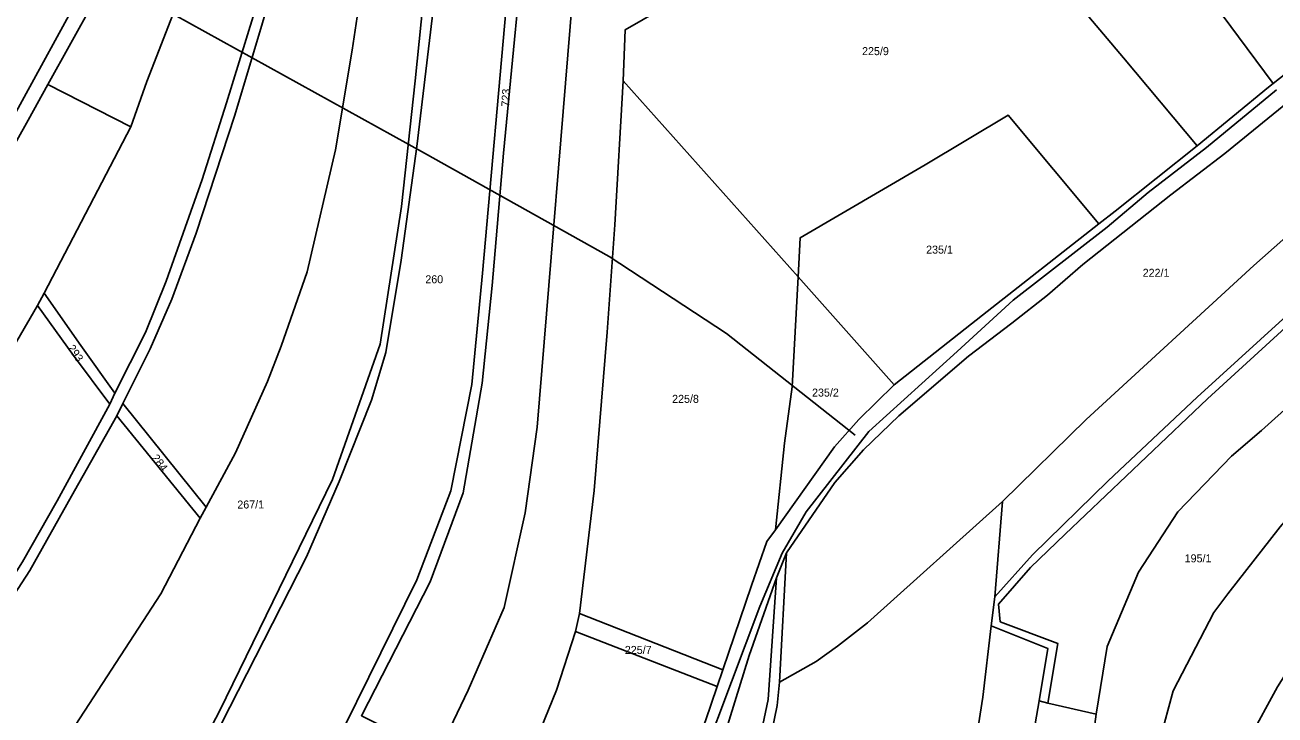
# Model space of a CAD drawing. Extents: x -629983 to -626385, y -1072828 to -1067897.
# Drawn here: x -629247.5 to -628779.1, y -1071600.2 to -1071341.8 of the extents above; entities that cross this region are included whole.
import ezdxf

# ---------------------------------------------------------------- set-up
doc = ezdxf.new("R2010")
doc.units = 0
for name, color, linetype in [('Cesty', 7, 'Continuous'), ('Parcela nároku', 7, 'Continuous'), ('Parcelní číslo', 7, 'Continuous'), ('silnice III třídy', 7, 'Continuous')]:
    doc.layers.add(name, color=color, linetype=linetype)

msp = doc.modelspace()

# ---------------------------------------------------------------- linework, layer by layer
at = {"layer": 'Cesty'}
msp.add_lwpolyline([(-628936.41, -1071495.4), (-628984.66, -1071457.34), (-629028.63, -1071428.56), (-629097.8, -1071389.78), (-629291.66, -1071282.55), (-629384.37, -1071234.35), (-629477.09, -1071186.15), (-629473.61, -1071177.35), (-629426.68, -1071073.91), (-629388.47, -1070985.33), (-629322.56, -1070832.53), (-629298.49, -1070781.9)], dxfattribs=at)
at = {"layer": 'Parcela nároku'}
for points in [[(-629252.25, -1071376.87), (-629224.56, -1071326.33), (-629205.05, -1071279.48), (-629196.24, -1071250.14), (-629182.04, -1071200.4), (-629162.09, -1071130.88), (-629156.06, -1071111.85), (-629148.31, -1071091.33), (-629138.68, -1071065.94), (-629130.19, -1071041.68), (-629129.17, -1071009.57), (-629133.86, -1070998.2), (-629093.43, -1070981.69), (-628929.4, -1070919.32), (-628889.23, -1070908.35), (-628844.62, -1070895.52), (-628800.48, -1070881.99), (-628759.63, -1070869.53)], [(-629274.4, -1071590.15), (-629245.72, -1071546.08), (-629230.03, -1071518.34), (-629213.07, -1071488.18), (-629210.81, -1071483.55), (-629200.66, -1071463.12), (-629192.44, -1071444.48), (-629183.39, -1071419.75), (-629168.82, -1071375.61), (-629158.55, -1071341), (-629148.56, -1071307.45), (-629142.19, -1071275.41), (-629134.38, -1071227.67), (-629126.83, -1071186.47), (-629082.5, -1071130.26), (-629060.19, -1071106.35), (-629039.95, -1071095.79), (-629036.89, -1071094.64), (-628994.87, -1071076.96), (-628959.2, -1071062.4), (-628849.35, -1071015.67), (-628845.58, -1071013.92), (-628781.86, -1070986.24), (-628696.9, -1070948.55)], [(-628713.88, -1070952.86), (-628846.18, -1071010.81), (-628849.49, -1071012.28), (-628903.62, -1071035.08), (-629037.57, -1071091.02), (-629041.47, -1071092.99), (-629063.37, -1071104.07), (-629085.5, -1071128.44), (-629130.29, -1071185.15), (-629131.09, -1071188.33), (-629148.53, -1071288.3), (-629152.61, -1071304.83), (-629162.03, -1071338.69), (-629172.05, -1071370.94), (-629181.12, -1071399.72), (-629194.61, -1071437.75), (-629202.39, -1071457.01), (-629213.81, -1071479.65), (-629215.67, -1071483.78), (-629235.4, -1071520.09), (-629248.48, -1071542.87)], [(-629124.71, -1071006.62), (-629124.78, -1071022.48), (-629124.32, -1071038.8), (-629121.58, -1071040.43), (-629131.03, -1071059.53), (-629149.69, -1071108.87), (-629154.7, -1071123.69), (-629170.63, -1071178.36), (-629184.86, -1071229.5), (-629198.12, -1071273.7), (-629201.6, -1071284.07), (-629221.76, -1071333.19), (-629238.91, -1071364.12), (-629246.31, -1071377.46), (-629283.41, -1071443.8)], [(-628734.05, -1071056.05), (-628780.34, -1071080.11), (-628822.59, -1071101.06), (-628826.59, -1071103.07), (-628888.24, -1071129.86), (-628943.83, -1071157.04), (-629000.18, -1071187.78), (-629002.94, -1071189.29), (-629059.76, -1071220.82), (-629081.87, -1071232.74), (-629088.49, -1071238.4), (-629093.38, -1071267.61), (-629096.84, -1071318.43), (-629101.33, -1071362.69), (-629106.44, -1071409.85), (-629114.41, -1071461.31), (-629132.32, -1071512.01), (-629174.6, -1071598.82), (-629216.17, -1071678.37)], [(-629209.11, -1071672.42), (-629142.04, -1071541), (-629129.75, -1071512.76), (-629117.67, -1071482.27), (-629112.32, -1071464.53), (-629106.52, -1071429.93), (-629100.72, -1071387.38), (-629094.93, -1071339.31), (-629089.73, -1071265.48), (-629085.79, -1071240.86), (-629081.81, -1071236.15), (-629002.95, -1071193.13), (-628998.78, -1071190.94), (-628942.69, -1071159.9), (-628893.58, -1071135.87), (-628825.76, -1071105.45), (-628822.02, -1071103.82), (-628755.57, -1071070.38)], [(-628726.4, -1071100.56), (-628807.94, -1071142.79), (-628810.7, -1071144.21), (-628879.19, -1071181.28), (-628953.94, -1071219.71), (-628982.68, -1071236.39), (-628986.16, -1071238.29), (-629047.89, -1071271.53), (-629057.06, -1071278.59), (-629061.41, -1071288.28), (-629063.03, -1071294.94), (-629066.74, -1071329.48), (-629076.05, -1071434.73), (-629080.02, -1071476.51), (-629087.93, -1071516.27), (-629100.62, -1071549.6), (-629145.79, -1071640.95)], [(-629121.43, -1071600.5), (-629095.73, -1071550.33), (-629083.31, -1071517.04), (-629076.19, -1071476.02), (-629072.5, -1071439.34), (-629068.16, -1071389.85), (-629059.12, -1071295.53), (-629054.11, -1071282.33), (-629016.96, -1071260.9), (-628953.27, -1071223.79), (-628874.74, -1071182.64), (-628860.9, -1071175.58), (-628810.99, -1071148.78), (-628807.03, -1071146.51), (-628725.21, -1071104.83)], [(-629209.11, -1071672.42), (-629142.04, -1071541), (-629129.75, -1071512.76), (-629117.67, -1071482.27), (-629112.32, -1071464.53), (-629106.52, -1071429.93), (-629100.72, -1071387.38), (-629094.93, -1071339.31), (-629089.73, -1071265.48), (-629085.79, -1071240.86), (-629081.81, -1071236.15), (-629002.95, -1071193.13), (-628994.51, -1071216.62), (-628986.16, -1071238.29), (-629047.89, -1071271.53), (-629057.06, -1071278.59), (-629061.41, -1071288.28), (-629063.03, -1071294.94), (-629066.74, -1071329.48), (-629076.05, -1071434.73), (-629080.02, -1071476.51), (-629087.93, -1071516.27), (-629100.62, -1071549.6), (-629145.79, -1071640.95)], [(-629216.17, -1071678.37), (-629174.6, -1071598.82), (-629132.32, -1071512.01), (-629114.41, -1071461.31), (-629106.44, -1071409.85), (-629101.33, -1071362.69), (-629096.84, -1071318.43)], [(-629121.85, -1071331.18), (-629124.88, -1071351.25), (-629131.1, -1071388.56), (-629141.82, -1071434.28), (-629151.56, -1071462.12), (-629156.63, -1071475.33), (-629168.62, -1071502.01), (-629179.57, -1071522.36), (-629181.93, -1071526.51), (-629196.55, -1071554.87), (-629240.34, -1071621.97)], [(-629191.1, -1071335.42), (-629201.86, -1071362.97), (-629207.88, -1071379.91), (-629240.38, -1071442.31), (-629226.65, -1071461.89), (-629213.81, -1071479.65), (-629202.39, -1071457.01), (-629194.61, -1071437.75), (-629181.12, -1071399.72), (-629172.05, -1071370.94), (-629162.03, -1071338.69)], [(-629221.76, -1071333.19), (-629238.91, -1071364.12), (-629207.88, -1071379.91), (-629201.86, -1071362.97), (-629191.1, -1071335.42)], [(-628992.5, -1071602.39), (-628988.12, -1071589.54), (-628986.02, -1071583.38), (-628975.25, -1071551.74), (-628969.47, -1071535.24), (-628966.32, -1071530.83), (-628944.12, -1071499.75), (-628935.09, -1071489.57), (-628921.78, -1071476.57), (-628888.75, -1071450.54), (-628845.07, -1071416.24), (-628839.01, -1071411.49), (-628808.23, -1071387.08), (-628781.55, -1071365.14), (-628779.81, -1071363.77), (-628758.9, -1071347.23)], [(-628763.65, -1071362.12), (-628797.87, -1071389.92), (-628818.1, -1071405.47), (-628851.12, -1071431.54), (-628864.39, -1071442.98), (-628877.68, -1071453.44), (-628893.89, -1071465.91), (-628920.11, -1071488.16), (-628933.33, -1071500.96), (-628943.99, -1071513.2), (-628962.16, -1071539.51), (-628965.89, -1071548.89), (-628976.08, -1071577.91), (-628986.87, -1071612.61)], [(-628693.44, -1071380.48), (-628804.41, -1071481.81), (-628857.75, -1071532.47), (-628870.66, -1071544.97), (-628882.67, -1071558.75), (-628882.05, -1071565.31), (-628860.45, -1071573.49), (-628864.21, -1071595.75), (-628867.5, -1071594.98), (-628864.21, -1071575.35), (-628885.49, -1071566.88), (-628884.1, -1071555.94), (-628869.99, -1071540.21), (-628841.59, -1071512.57), (-628808.2, -1071481.19), (-628760.79, -1071438.02)], [(-628693.44, -1071380.48), (-628804.41, -1071481.81), (-628857.75, -1071532.47), (-628870.66, -1071544.97), (-628882.67, -1071558.75), (-628882.05, -1071565.31), (-628860.45, -1071573.49), (-628864.21, -1071595.75), (-628846.09, -1071599.97), (-628841.98, -1071574.59), (-628830.2, -1071546.73), (-628815.53, -1071524.1), (-628795.42, -1071503.26), (-628784.17, -1071493.75), (-628723.54, -1071439.2)], [(-628777.2, -1071529.74), (-628796.8, -1071554.84), (-628802.01, -1071561.88), (-628817.25, -1071591.18), (-628822.18, -1071609.14)], [(-628883.15, -1071685.62), (-628867.5, -1071594.98), (-628864.21, -1071575.35), (-628885.49, -1071566.88), (-628888.59, -1071593.56), (-628893.13, -1071622.33)], [(-628788.79, -1071609.11), (-628778.1, -1071589.64)]]:
    msp.add_lwpolyline(points, dxfattribs=at)
for points in [[(-629082.5, -1071130.26), (-629060.19, -1071106.35), (-629039.95, -1071095.79), (-629019.91, -1071146.45), (-629081.56, -1071180.13), (-629113.14, -1071202.83), (-629121.85, -1071331.18), (-629124.88, -1071351.25), (-629131.1, -1071388.56), (-629141.82, -1071434.28), (-629151.56, -1071462.12), (-629156.63, -1071475.33), (-629168.62, -1071502.01), (-629179.57, -1071522.36), (-629210.81, -1071483.55), (-629200.66, -1071463.12), (-629192.44, -1071444.48), (-629183.39, -1071419.75), (-629168.82, -1071375.61), (-629158.55, -1071341), (-629148.56, -1071307.45), (-629142.19, -1071275.41), (-629134.38, -1071227.67), (-629126.83, -1071186.47)], [(-629072.5, -1071439.34), (-629068.16, -1071389.85), (-629059.12, -1071295.53), (-629054.11, -1071282.33), (-629016.96, -1071260.9), (-628953.27, -1071223.79), (-628874.74, -1071182.64), (-628860.9, -1071175.58), (-628810.99, -1071148.78), (-628800.11, -1071179.66), (-628924.47, -1071246.62), (-629016.09, -1071299.47), (-629036.98, -1071313.01), (-629041.43, -1071320.98), (-629055.63, -1071492.48), (-629060.14, -1071524.48), (-629067.98, -1071560.03), (-629081.5, -1071590.96), (-629092.49, -1071613.87), (-629107.98, -1071607.26), (-629121.43, -1071600.5), (-629095.73, -1071550.33), (-629083.31, -1071517.04), (-629076.19, -1071476.02)], [(-628924.47, -1071246.62), (-628800.11, -1071179.66), (-628786.42, -1071209.23), (-628822.8, -1071229.07), (-628863.15, -1071251.54), (-628902.72, -1071274.77), (-629022.6, -1071343.59), (-629023.33, -1071362.72), (-629026.51, -1071416.63), (-629029.38, -1071456.91), (-629034.21, -1071516.22), (-629039.71, -1071562.2), (-629041.24, -1071568.96), (-629048.3, -1071590.92), (-629063.32, -1071627.75), (-629077.7, -1071621.02), (-629092.49, -1071613.87), (-629081.5, -1071590.96), (-629067.98, -1071560.03), (-629060.14, -1071524.48), (-629055.63, -1071492.48), (-629041.43, -1071320.98), (-629036.98, -1071313.01), (-629016.09, -1071299.47)], [(-628778.49, -1071291.04), (-628745.51, -1071336.42), (-628758.9, -1071347.23), (-628779.81, -1071363.77), (-628863.15, -1071251.54), (-628822.8, -1071229.07)], [(-629254.03, -1071330.35), (-629272.83, -1071362.67), (-629290.35, -1071392.92), (-629265.58, -1071400.87), (-629252.25, -1071376.87), (-629224.56, -1071326.33), (-629205.05, -1071279.48), (-629196.24, -1071250.14), (-629213.99, -1071243.83), (-629228.28, -1071278.52), (-629242.88, -1071309.5)], [(-628863.15, -1071251.54), (-628902.72, -1071274.77), (-628891.93, -1071286.74), (-628878.83, -1071303.13), (-628835.88, -1071354.08), (-628808.23, -1071387.08), (-628781.55, -1071365.14), (-628779.81, -1071363.77)], [(-628881.16, -1071520.32), (-628849.81, -1071489.6), (-628787.07, -1071431.9), (-628743.5, -1071393.49), (-628717.43, -1071371.45), (-628676.52, -1071336.35), (-628639.17, -1071304.2), (-628611.46, -1071286.29), (-628593.44, -1071271.44), (-628571.99, -1071274.24), (-628534.49, -1071278.9), (-628522.32, -1071280.15), (-628528.38, -1071298.52), (-628588.07, -1071293.27), (-628601.61, -1071298.55), (-628648.46, -1071337.03), (-628697, -1071379.49), (-628760.79, -1071438.02), (-628808.2, -1071481.19), (-628841.59, -1071512.57), (-628869.99, -1071540.21), (-628884.1, -1071555.94)], [(-629022.6, -1071343.59), (-629023.33, -1071362.72), (-628957.8, -1071436.19), (-628956.98, -1071421.51), (-628910.13, -1071394.15), (-628879.1, -1071375.58), (-628845.07, -1071416.24), (-628839.01, -1071411.49), (-628808.23, -1071387.08), (-628835.88, -1071354.08), (-628878.83, -1071303.13), (-628891.93, -1071286.74), (-628902.72, -1071274.77)], [(-628864.39, -1071442.98), (-628877.68, -1071453.44), (-628893.89, -1071465.91), (-628920.11, -1071488.16), (-628933.33, -1071500.96), (-628943.99, -1071513.2), (-628962.16, -1071539.51), (-628964.79, -1071587.97), (-628950.98, -1071580.24), (-628943.05, -1071574.49), (-628931.77, -1071565.67), (-628881.16, -1071520.32), (-628849.81, -1071489.6), (-628787.07, -1071431.9), (-628743.5, -1071393.49), (-628717.43, -1071371.45), (-628676.52, -1071336.35), (-628691.28, -1071318.19), (-628698.17, -1071310.25), (-628720.21, -1071328.07), (-628763.65, -1071362.12), (-628797.87, -1071389.92), (-628818.1, -1071405.47), (-628851.12, -1071431.54)], [(-629238.91, -1071364.12), (-629246.31, -1071377.46), (-629283.41, -1071443.8), (-629304.96, -1071482.85), (-629313.84, -1071500.04), (-629321.18, -1071515.38), (-629291.47, -1071533.21), (-629264.76, -1071484.55), (-629242.77, -1071446.89), (-629240.38, -1071442.31), (-629207.88, -1071379.91)], [(-629029.38, -1071456.91), (-629034.21, -1071516.22), (-629039.71, -1071562.2), (-628986.02, -1071583.38), (-628975.25, -1071551.74), (-628969.47, -1071535.24), (-628966.32, -1071530.83), (-628962.89, -1071498.46), (-628959.97, -1071477.37), (-628957.8, -1071436.19), (-629023.33, -1071362.72), (-629026.51, -1071416.63)], [(-628956.98, -1071421.51), (-628910.13, -1071394.15), (-628879.1, -1071375.58), (-628845.07, -1071416.24), (-628888.75, -1071450.54), (-628921.78, -1071476.57), (-628957.8, -1071436.19)], [(-628962.89, -1071498.46), (-628966.32, -1071530.83), (-628944.12, -1071499.75), (-628935.09, -1071489.57), (-628921.78, -1071476.57), (-628957.8, -1071436.19), (-628959.97, -1071477.37)], [(-628852.68, -1071643.27), (-628849.8, -1071628.25), (-628846.09, -1071599.97), (-628841.98, -1071574.59), (-628830.2, -1071546.73), (-628815.53, -1071524.1), (-628795.42, -1071503.26), (-628784.17, -1071493.75), (-628723.54, -1071439.2), (-628704.31, -1071459.56), (-628740.61, -1071492.01), (-628759.24, -1071509.2), (-628777.2, -1071529.74), (-628796.8, -1071554.84), (-628802.01, -1071561.88), (-628817.25, -1071591.18), (-628822.18, -1071609.14), (-628827.59, -1071636.86), (-628834.73, -1071677.06), (-628835.94, -1071684.9), (-628859.55, -1071685.18), (-628856.57, -1071667.99)], [(-629226.65, -1071461.89), (-629213.81, -1071479.65), (-629215.67, -1071483.78), (-629229.28, -1071465.6), (-629242.77, -1071446.89), (-629240.38, -1071442.31)], [(-629319.59, -1071583.07), (-629354.09, -1071642.54), (-629358.82, -1071661.92), (-629374.53, -1071683.67), (-629382.5, -1071696.51), (-629352.76, -1071715.65), (-629332.67, -1071684.25), (-629303.81, -1071637.74), (-629295.61, -1071623.18), (-629279.18, -1071591.6), (-629248.48, -1071542.87), (-629235.4, -1071520.09), (-629215.67, -1071483.78), (-629229.28, -1071465.6), (-629242.77, -1071446.89), (-629264.76, -1071484.55), (-629291.47, -1071533.21)], [(-629213.07, -1071488.18), (-629210.81, -1071483.55), (-629179.57, -1071522.36), (-629181.93, -1071526.51)], [(-629181.93, -1071526.51), (-629213.07, -1071488.18), (-629230.03, -1071518.34), (-629245.72, -1071546.08), (-629274.4, -1071590.15), (-629285.46, -1071610.49), (-629297.99, -1071634.37), (-629324.25, -1071677.09), (-629316.52, -1071720.63), (-629312.72, -1071760.83), (-629294.09, -1071730.4), (-629271.01, -1071689.19), (-629240.34, -1071621.97), (-629196.55, -1071554.87)], [(-628881.16, -1071520.32), (-628931.77, -1071565.67), (-628943.05, -1071574.49), (-628950.98, -1071580.24), (-628964.79, -1071587.97), (-628965.6, -1071596.64), (-628972.55, -1071630.1), (-628980.65, -1071659.6), (-628991.86, -1071702.29), (-628995.57, -1071700.14), (-629004.75, -1071728.91), (-629041.83, -1071826.52), (-629065.15, -1071883.82), (-628975.79, -1071932.13), (-628955.34, -1071870.39), (-628936, -1071807.64), (-628918.1, -1071746.5), (-628903.12, -1071685.36), (-628893.13, -1071622.33), (-628888.59, -1071593.56), (-628885.49, -1071566.88), (-628884.1, -1071555.94)], [(-628969.07, -1071594.46), (-628976.29, -1071628.8), (-628987.33, -1071669.61), (-628995.57, -1071700.14), (-628991.86, -1071702.29), (-628980.65, -1071659.6), (-628972.55, -1071630.1), (-628965.6, -1071596.64), (-628964.79, -1071587.97), (-628962.16, -1071539.51), (-628965.89, -1071548.89)], [(-628759.52, -1071563.75), (-628739.01, -1071540.84), (-628691.58, -1071545.39), (-628744.05, -1071599.5), (-628762.74, -1071614.04), (-628780.34, -1071628.53), (-628786.71, -1071634.63), (-628791.1, -1071639.21), (-628801.83, -1071656.27), (-628798.38, -1071633.41), (-628788.79, -1071609.11), (-628778.1, -1071589.64), (-628771.31, -1071578.84)], [(-629001.53, -1071654.71), (-629018.98, -1071700.15), (-629041.03, -1071747.11), (-629051.51, -1071768.53), (-629069.35, -1071802.21), (-629082.93, -1071830.2), (-629093.74, -1071854.92), (-629100.59, -1071864.42), (-629065.15, -1071883.82), (-629041.83, -1071826.52), (-629004.75, -1071728.91), (-628995.57, -1071700.14), (-628987.33, -1071669.61), (-628976.29, -1071628.8), (-628969.07, -1071594.46), (-628965.89, -1071548.89), (-628976.08, -1071577.91), (-628986.87, -1071612.61), (-628993.31, -1071630.03)], [(-629039.71, -1071562.2), (-628986.02, -1071583.38), (-628988.12, -1071589.54), (-629041.24, -1071568.96)], [(-629041.24, -1071568.96), (-629048.3, -1071590.92), (-629063.32, -1071627.75), (-629064.76, -1071631.28), (-629103.38, -1071720.91), (-629048.7, -1071740.39), (-629025.54, -1071690.8), (-629015.12, -1071664.5), (-628998.13, -1071616.37), (-628992.5, -1071602.39), (-628988.12, -1071589.54)], [(-628867.5, -1071594.98), (-628864.21, -1071595.75), (-628846.09, -1071599.97), (-628849.8, -1071628.25), (-628852.68, -1071643.27), (-628856.57, -1071667.99), (-628859.55, -1071685.18), (-628883.98, -1071804.85), (-628902.8, -1071867.23), (-628930.34, -1071953.64), (-628955.55, -1071948.91), (-628951, -1071930.53), (-628943.81, -1071906.1), (-628912.17, -1071813.14), (-628900.3, -1071777.12), (-628896.22, -1071746.46), (-628883.15, -1071685.62)]]:
    msp.add_lwpolyline(points, close=True, dxfattribs=at)
at = {"layer": 'silnice III třídy'}
msp.add_lwpolyline([(-628778.5, -1071366.09), (-628804.76, -1071387.73), (-628826.56, -1071404.55), (-628842, -1071417.52), (-628877.15, -1071444.87), (-628898.25, -1071464.08), (-628931.24, -1071494.11), (-628954.77, -1071524.09), (-628963.74, -1071539.62), (-628972.14, -1071559.6), (-628993.43, -1071616.06)], dxfattribs=at)

# ---------------------------------------------------------------- texts
at = {"layer": 'Parcelní číslo'}
for s, p in [('225/9', (-628933.83, -1071353.11)), ('235/1', (-628909.82, -1071427.44)), ('260', (-629097.5, -1071438.55)), ('222/1', (-628828.68, -1071436.12)), ('225/8', (-629005.01, -1071483.34)), ('235/2', (-628952.57, -1071480.99)), ('195/1', (-628812.94, -1071543.07)), ('225/7', (-629022.73, -1071577.37))]:
    msp.add_text(s, height=3, dxfattribs=at).set_placement(p)
for s, rotation, p in [('723', 87.1132, (-629066.03, -1071372.48)), ('293', 304.2869, (-629231.69, -1071462.8)), ('284', 307.2348, (-629200.21, -1071504)), ('267/1', 0.4442, (-629167.94, -1071522.93))]:
    msp.add_text(s, height=3, rotation=rotation, dxfattribs=at).set_placement(p)

doc.saveas('drawing.dxf')
